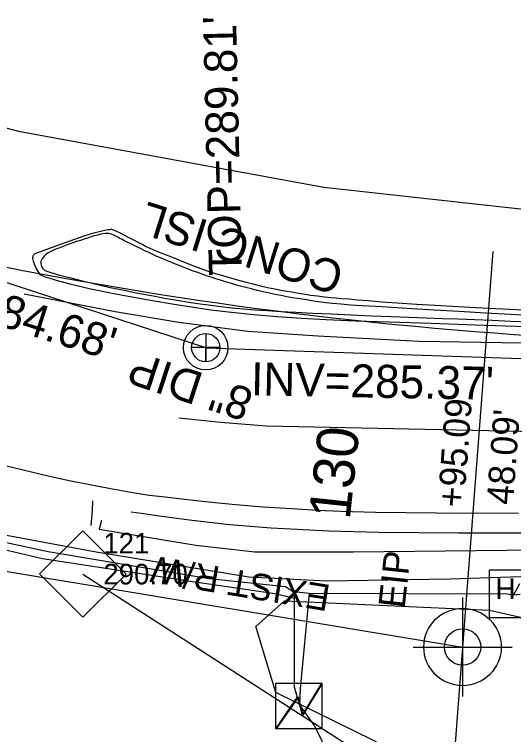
# Model space of a CAD drawing. Extents: x 2100323 to 2109811, y 740376 to 749755.
# Drawn here: x 2106117.7 to 2106178.1, y 741931.5 to 742018.8 of the extents above; entities that cross this region are included whole.
import ezdxf

# ---------------------------------------------------------------- set-up
doc = ezdxf.new("R2010")
doc.units = 0
for name, color, linetype in [('Cogo Default Point CELL', 7, 'Continuous'), ('COGO Default Point Number', 7, 'Continuous'), ('CTL Supplemental Horizontal and Vertical CELL', 7, 'Continuous'), ('CTL Supplemental Horizontal and Vertical Cogo Elevation', 7, 'Continuous'), ('CTL Supplemental Horizontal and Vertical Cogo Number', 7, 'Continuous'), ('Exist Horizontal Alignment', 7, 'Continuous'), ('Exist Horizontal Baseline Alignment Station Label', 7, 'Continuous'), ('Exist Property Iron Pin CELL', 7, 'Continuous'), ('Exist Property Iron Pin Text', 7, 'Continuous'), ('Exist Property Line', 7, 'Continuous'), ('Exist Property Tie Line', 7, 'Continuous'), ('Exist Property Tie Line Text', 7, 'Continuous'), ('Exist Right of Way Line', 7, 'Continuous'), ('Exist Right of Way Line Text', 7, 'Continuous'), ('Exist Roads Curbs', 7, 'Continuous'), ('Exist Roads Curbs Text', 7, 'Continuous'), ('Exist Roads EOP', 7, 'Continuous'), ('Exist Roads EOP Other', 7, 'Continuous'), ('Exist Roads EOT', 7, 'Continuous'), ('Exist Utilities Power Hand Hole CELL', 7, 'Continuous'), ('Exist Utilities Power Transformer CELL', 7, 'Continuous'), ('Exist Utilities Power UG Cable SUE LOS B', 7, 'Continuous'), ('Exist Utilities Sanitary Sewer Manhole CELL', 7, 'Continuous'), ('Exist Utilities Sanitary Sewer Manhole Text', 7, 'Continuous'), ('Exist Utilities Sanitary Sewer UG Line', 7, 'Continuous'), ('Exist Utilities Sanitary Sewer UG Line Invert Elevation', 7, 'Continuous'), ('Exist Utilities Sanitary Sewer UG Line Text', 7, 'Continuous'), ('Exist Utilities Water UG Line SUE LOS B', 7, 'Continuous'), ('Exist Vegetation Woods Line', 7, 'Continuous')]:
    doc.layers.add(name, color=color, linetype=linetype)

msp = doc.modelspace()

# ---------------------------------------------------------------- linework, layer by layer
at = {"layer": 'Cogo Default Point CELL'}
for points in [[(2106171.937, 741948.104), (2106171.937, 741942.104)], [(2106165.937, 741942.104), (2106171.937, 741942.104)], [(2106171.937, 741942.104), (2106177.937, 741942.104)], [(2106171.937, 741942.104), (2106171.937, 741936.104)]]:
    msp.add_lwpolyline(points, dxfattribs=at)
msp.add_circle((2106171.937, 741942.104), 4.688, dxfattribs=at)
at = {"layer": 'CTL Supplemental Horizontal and Vertical CELL'}
msp.add_line((2106125.931, 741950.939), (2106125.931, 741950.939), dxfattribs=at)
msp.add_lwpolyline([(2106120.716, 741950.956), (2106125.957, 741956.198), (2106131.207, 741950.948), (2106125.966, 741945.706)], close=True, dxfattribs=at)
at = {"layer": 'Exist Horizontal Alignment'}
for centre, radius, start in [((2106225.252, 742110.692), 100, 214.68659), ((2106212.983, 742478.785), 500, 251.91861)]:
    msp.add_arc(centre, radius, start, 269.60779, dxfattribs=at)
at = {"layer": 'Exist Horizontal Baseline Alignment Station Label'}
msp.add_line((2106125.931, 741950.939), (2106162.773, 741927.213), dxfattribs=at)
at = {"layer": 'Exist Property Iron Pin CELL'}
for radius in [2.203, 0.0707]:
    msp.add_circle((2106171.937, 741942.104), radius, dxfattribs=at)
at = {"layer": 'Exist Property Line'}
msp.add_line((2106171.937, 741942.104), (2106156.079, 741733.967), dxfattribs=at)
at = {"layer": 'Exist Property Tie Line'}
msp.add_line((2106175.59, 741990.053), (2106171.937, 741942.104), dxfattribs=at)
at = {"layer": 'Exist Right of Way Line'}
msp.add_line((2106084.812, 741956.595), (2106171.937, 741942.104), dxfattribs=at)
at = {"layer": 'Exist Roads Curbs'}
for points in [[(2106180.715, 741982.249), (2106177.763, 741982.411), (2106174.703, 741982.583), (2106171.535, 741982.764), (2106168.487, 741982.94), (2106165.789, 741983.099), (2106163.439, 741983.239), (2106161.439, 741983.361), (2106159.787, 741983.465), (2106158.405, 741983.559), (2106157.21, 741983.65), (2106156.203, 741983.739), (2106155.384, 741983.825), (2106154.754, 741983.909), (2106154.211, 741983.993), (2106153.655, 741984.079), (2106153.086, 741984.166), (2106152.503, 741984.256), (2106151.908, 741984.348), (2106151.291, 741984.448), (2106150.643, 741984.563), (2106149.966, 741984.693), (2106149.258, 741984.837), (2106148.52, 741984.996), (2106147.779, 741985.164), (2106147.062, 741985.332), (2106146.37, 741985.502), (2106145.703, 741985.674), (2106145.059, 741985.847), (2106144.435, 741986.022), (2106143.822, 741986.198), (2106143.221, 741986.377), (2106142.633, 741986.557), (2106142.056, 741986.738), (2106141.492, 741986.922), (2106140.939, 741987.108), (2106140.397, 741987.296), (2106139.867, 741987.486), (2106139.349, 741987.679), (2106138.828, 741987.876), (2106138.292, 741988.082), (2106137.741, 741988.297), (2106137.175, 741988.52), (2106136.593, 741988.751), (2106136.014, 741988.985), (2106135.459, 741989.218), (2106134.926, 741989.449), (2106134.416, 741989.679), (2106133.929, 741989.908), (2106133.462, 741990.132), (2106133.012, 741990.348), (2106132.58, 741990.558), (2106132.165, 741990.76), (2106131.767, 741990.955), (2106131.391, 741991.141), (2106131.044, 741991.316), (2106130.725, 741991.481), (2106130.434, 741991.636), (2106130.172, 741991.779), (2106129.93, 741991.908), (2106129.702, 741992.016), (2106129.488, 741992.104), (2106129.287, 741992.172), (2106129.1, 741992.22), (2106128.901, 741992.243), (2106128.663, 741992.237), (2106128.387, 741992.201), (2106128.072, 741992.135), (2106127.719, 741992.04), (2106127.338, 741991.927), (2106126.941, 741991.805), (2106126.528, 741991.675), (2106126.098, 741991.538), (2106125.653, 741991.392), (2106125.199, 741991.24), (2106124.743, 741991.084), (2106124.286, 741990.923), (2106123.828, 741990.758), (2106123.369, 741990.589), (2106122.936, 741990.423), (2106122.559, 741990.269), (2106122.237, 741990.126), (2106121.971, 741989.994), (2106121.759, 741989.874), (2106121.583, 741989.754), (2106121.422, 741989.624), (2106121.276, 741989.483), (2106121.144, 741989.332), (2106121.028, 741989.171), (2106120.936, 741989.006), (2106120.875, 741988.845), (2106120.848, 741988.687), (2106120.852, 741988.533), (2106120.889, 741988.383), (2106120.949, 741988.24), (2106121.022, 741988.108), (2106121.109, 741987.986), (2106121.209, 741987.874), (2106121.323, 741987.773), (2106121.602, 741987.645), (2106122.198, 741987.452), (2106123.11, 741987.195), (2106124.339, 741986.873), (2106125.885, 741986.486), (2106127.583, 741986.08), (2106129.268, 741985.697), (2106130.94, 741985.338), (2106132.599, 741985.003), (2106134.245, 741984.692), (2106135.844, 741984.406), (2106137.364, 741984.147), (2106138.803, 741983.915), (2106140.163, 741983.71), (2106141.443, 741983.532), (2106142.71, 741983.374), (2106144.031, 741983.23), (2106145.407, 741983.099), (2106146.837, 741982.982), (2106148.321, 741982.879), (2106149.935, 741982.781), (2106151.754, 741982.681), (2106153.778, 741982.578), (2106156.007, 741982.472), (2106158.44, 741982.364), (2106160.91, 741982.26), (2106163.246, 741982.164), (2106165.449, 741982.078), (2106167.519, 741982.001), (2106169.456, 741981.933), (2106171.375, 741981.866), (2106173.393, 741981.79), (2106175.51, 741981.706), (2106177.726, 741981.614), (2106180.041, 741981.513)], [(2106131.791, 741958.483), (2106133.002, 741958.327), (2106134.67, 741958.091), (2106136.672, 741957.796), (2106138.878, 741957.502), (2106141.266, 741957.216), (2106143.745, 741956.957), (2106146.219, 741956.739), (2106148.775, 741956.556), (2106151.924, 741956.371), (2106155.749, 741956.177), (2106161.756, 741956.021), (2106171.451, 741955.947), (2106183.98, 741955.946), (2106194.232, 741955.951), (2106201.355, 741955.952), (2106207.279, 741955.929), (2106213.934, 741955.86), (2106221.171, 741955.755), (2106228.09, 741955.659), (2106234.542, 741955.581), (2106240.822, 741955.52), (2106247.221, 741955.476), (2106253.762, 741955.445)]]:
    msp.add_lwpolyline(points, dxfattribs=at)
at = {"layer": 'Exist Roads EOP'}
for points in [[(2106182.283, 741980.827), (2106174.612, 741981.087), (2106168.101, 741981.304), (2106163.041, 741981.468), (2106158.972, 741981.609), (2106155.438, 741981.76), (2106152.382, 741981.924), (2106149.468, 741982.121), (2106146.641, 741982.356), (2106143.953, 741982.631), (2106141.457, 741982.949), (2106139.123, 741983.305), (2106136.774, 741983.678), (2106134.377, 741984.064), (2106131.901, 741984.491), (2106129.312, 741984.988), (2106126.696, 741985.538), (2106124.574, 741986.032), (2106123.032, 741986.452), (2106122.002, 741986.767), (2106121.416, 741986.946), (2106121.215, 741987.011), (2106121.055, 741987.084), (2106120.876, 741987.188), (2106120.78, 741987.264), (2106120.682, 741987.372), (2106120.476, 741987.687), (2106120.266, 741988.111), (2106120.096, 741988.513), (2106119.973, 741988.873), (2106119.908, 741989.18), (2106119.901, 741989.31), (2106119.911, 741989.425), (2106119.938, 741989.525), (2106119.981, 741989.611), (2106120.036, 741989.686), (2106120.106, 741989.751), (2106120.189, 741989.805), (2106120.478, 741989.918), (2106121.4, 741990.253), (2106123.037, 741990.848), (2106124.837, 741991.492), (2106126.247, 741991.976), (2106127.287, 741992.307), (2106128.074, 741992.526), (2106128.628, 741992.643), (2106129.004, 741992.696), (2106129.258, 741992.727), (2106129.338, 741992.734), (2106129.411, 741992.732), (2106129.5, 741992.717), (2106129.723, 741992.65), (2106130.03, 741992.522), (2106130.545, 741992.268), (2106131.289, 741991.879), (2106132.071, 741991.463), (2106132.703, 741991.131), (2106133.196, 741990.876), (2106133.615, 741990.664), (2106133.973, 741990.488), (2106134.52, 741990.248), (2106135.51, 741989.846), (2106136.869, 741989.307), (2106138.153, 741988.798), (2106139.289, 741988.346), (2106140.25, 741987.971), (2106141.009, 741987.696), (2106141.62, 741987.5), (2106142.405, 741987.262), (2106143.418, 741986.964), (2106144.517, 741986.651), (2106145.557, 741986.368), (2106146.539, 741986.116), (2106147.461, 741985.892), (2106148.323, 741985.696), (2106149.201, 741985.514), (2106150.172, 741985.332), (2106151.204, 741985.152), (2106152.11, 741984.995), (2106152.858, 741984.866), (2106153.57, 741984.754), (2106154.367, 741984.654), (2106155.222, 741984.564), (2106155.983, 741984.487), (2106156.623, 741984.422), (2106157.299, 741984.36), (2106158.165, 741984.288), (2106159.23, 741984.204), (2106160.544, 741984.096), (2106162.117, 741983.962), (2106164.036, 741983.813), (2106166.392, 741983.658), (2106169.309, 741983.489), (2106173.543, 741983.26), (2106179.22, 741982.963)], [(2106178.703, 741958.306), (2106168.763, 741958.344), (2106161.388, 741958.417), (2106157.177, 741958.525), (2106154.376, 741958.668), (2106151.227, 741958.844), (2106147.791, 741959.057), (2106144.423, 741959.327), (2106141.181, 741959.657), (2106138.275, 741959.986), (2106135.915, 741960.252), (2106133.979, 741960.482), (2106131.744, 741960.825), (2106129.089, 741961.308), (2106126.609, 741961.79), (2106124.896, 741962.13), (2106123.726, 741962.376), (2106121.745, 741962.825), (2106118.729, 741963.526), (2106115.316, 741964.347)]]:
    msp.add_lwpolyline(points, dxfattribs=at)
at = {"layer": 'Exist Roads EOP Other'}
for points in [[(2106313.596, 741949.244), (2106295.604, 741950.174), (2106270.788, 741951.242), (2106248.593, 741951.879), (2106238.137, 741951.269), (2106218.782, 741951.297), (2106192.536, 741951.042), (2106170.396, 741950.308), (2106155.492, 741950.095), (2106146.037, 741950.58), (2106127.557, 741953.603), (2106112.104, 741956.449), (2106098.779, 741960.035), (2106075.679, 741967.207), (2106033.897, 741979.722), (2106012.235, 741986.478), (2105990.837, 741993.62), (2105977.637, 741997.464), (2105955.181, 742004.311), (2105951.997, 742005.344)], [(2106127.127, 741959.834), (2106127.093, 741958.606), (2106126.904, 741956.825)], [(2106128.209, 741957.46), (2106127.931, 741956.382), (2106139.614, 741954.438), (2106146.764, 741953.638), (2106158.735, 741953.648), (2106180.981, 741953.893), (2106199.549, 741954.802), (2106199.863, 741955.859)]]:
    msp.add_lwpolyline(points, dxfattribs=at)
at = {"layer": 'Exist Roads EOT'}
for points in [[(2106118.828, 741984.907), (2106129.88, 741982.769), (2106137.587, 741981.47), (2106145.927, 741980.376), (2106154.391, 741979.821), (2106166.669, 741979.189), (2106184.234, 741978.893), (2106211.166, 741978.578), (2106214.347, 741978.91), (2106231.307, 741978.793), (2106249.771, 741978.599), (2106261.721, 741978.589), (2106269.226, 741978.78), (2106284.467, 741978.671), (2106304.039, 741978.627), (2106327.529, 741978.375), (2106343.72, 741978.399), (2106364.346, 741978.513), (2106384.036, 741978.109), (2106405.523, 741977.788)], [(2106560.212, 741960.312), (2106548.992, 741961.023), (2106505.224, 741963.765), (2106463.645, 741965.956), (2106425.148, 741966.786), (2106384.488, 741967.129), (2106344.375, 741967.342), (2106304.116, 741967.623), (2106265.107, 741967.785), (2106224.39, 741968.034), (2106186.679, 741968.05), (2106148.142, 741968.884), (2106142.66, 741969.315), (2106137.584, 741969.826)]]:
    msp.add_lwpolyline(points, dxfattribs=at)
at = {"layer": 'Exist Utilities Power Hand Hole CELL'}
msp.add_line((2106178.093, 741948.385), (2106178.093, 741948.385), dxfattribs=at)
msp.add_lwpolyline([(2106175.143, 741945.66), (2106180.893, 741945.66), (2106180.893, 741951.41), (2106175.143, 741951.41), (2106175.143, 741945.66)], dxfattribs=at)
at = {"layer": 'Exist Utilities Power Transformer CELL'}
msp.add_line((2106152.177, 741935.121), (2106152.177, 741935.121), dxfattribs=at)
msp.add_lwpolyline([(2106149.333, 741937.732), (2106154.886, 741937.732), (2106154.886, 741932.18), (2106149.333, 741932.18)], close=True, dxfattribs=at)
for points in [[(2106149.333, 741932.18), (2106151.977, 741936.124), (2106152.606, 741933.914), (2106154.886, 741937.732)], [(2106149.403, 741932.18), (2106151.977, 741935.914), (2106152.564, 741933.732), (2106154.886, 741937.578)]]:
    msp.add_lwpolyline(points, dxfattribs=at)
at = {"layer": 'Exist Utilities Power UG Cable SUE LOS B'}
for p, q in [((2106153.372, 741948.581), (2106151.478, 741948.782)), ((2106153.372, 741948.581), (2106152.254, 741937.042)), ((2106177.326, 741948.528), (2106153.372, 741948.581)), ((2106178.093, 741948.385), (2106177.326, 741948.528)), ((2106152.254, 741937.042), (2106152.177, 741935.121))]:
    msp.add_line(p, q, dxfattribs=at)
for points in [[(2105978.474, 741996.124), (2105999.896, 741989.993), (2106015.898, 741984.862), (2106035.993, 741978.834), (2106058.667, 741971.695), (2106071.898, 741967.453), (2106083.525, 741964.049), (2106101.873, 741957.947), (2106121.761, 741953.699), (2106141.255, 741950.407), (2106150.481, 741949.443), (2106151.478, 741948.782)], [(2105966.763, 741970.37), (2105974.972, 741986.014), (2105978.626, 741995.224), (2105999.869, 741989.377), (2106015.568, 741984.401), (2106036.041, 741978.286), (2106059.024, 741970.686), (2106083.362, 741963.459), (2106101.099, 741957.534), (2106121.066, 741952.83), (2106139.549, 741950.014), (2106149.202, 741948.58)], [(2106178.912, 741948.452), (2106178.093, 741948.385), (2106178.878, 741949.82)], [(2106149.202, 741948.58), (2106151.57, 741948.007), (2106151.478, 741948.782)], [(2106153.985, 741932.632), (2106152.177, 741935.121), (2106151.592, 741937.219), (2106151.57, 741948.007)], [(2106153.985, 741932.632), (2106157.586, 741925.213), (2106162.295, 741919.427), (2106162.433, 741918.198)]]:
    msp.add_lwpolyline(points, dxfattribs=at)
at = {"layer": 'Exist Utilities Sanitary Sewer Manhole CELL'}
msp.add_lwpolyline([(2106140.832, 741980.1), (2106140.832, 741976.675), (2106140.832, 741978.388), (2106142.544, 741978.388), (2106139.12, 741978.388)], dxfattribs=at)
for radius in [2.694, 1.712]:
    msp.add_circle((2106140.832, 741978.388), radius, dxfattribs=at)
at = {"layer": 'Exist Utilities Sanitary Sewer UG Line'}
for p, q in [((2105992.566, 742027.051), (2106140.812, 741978.389)), ((2106140.859, 741978.385), (2106240.843, 741974.996))]:
    msp.add_line(p, q, dxfattribs=at)
at = {"layer": 'Exist Utilities Water UG Line SUE LOS B'}
msp.add_lwpolyline([(2105888.103, 742076.648), (2105971.359, 742049.62), (2106024.915, 742031.762), (2106065.92, 742018.397), (2106118.147, 742004.632), (2106155.143, 741997.844), (2106185.174, 741994.514), (2106197.73, 741993.318), (2106207.457, 741992.85), (2106246.958, 741988.168), (2106385.752, 741976.98), (2106468.594, 741975.683), (2106509.834, 741973.357), (2106515.782, 741973.054), (2106539.596, 741972.084), (2106558.753, 741970.865)], dxfattribs=at)
at = {"layer": 'Exist Vegetation Woods Line'}
msp.add_lwpolyline([(2106174.693, 741896.951), (2106175.665, 741910.7), (2106172.397, 741924.694), (2106161.157, 741930.768), (2106149.323, 741936.607), (2106146.917, 741944.594), (2106150.358, 741947.7), (2106175.192, 741946.576), (2106181.817, 741945.057), (2106194.662, 741946.399), (2106229.169, 741947.515), (2106263.052, 741947.073), (2106277.247, 741944.996), (2106285.013, 741941.834), (2106296.415, 741942.09), (2106302.753, 741940.636), (2106308.816, 741934.122), (2106311.488, 741921.484), (2106299.717, 741885.792), (2106292.388, 741863.775)], dxfattribs=at)

# ---------------------------------------------------------------- texts
at = {"layer": 'COGO Default Point Number'}
msp.add_text('130', height=5, rotation=83.88645, dxfattribs=at).set_placement((2106158.272, 741957.435))
at = {"layer": 'CTL Supplemental Horizontal and Vertical Cogo Elevation'}
msp.add_text('290.70', height=2.5, dxfattribs=at).set_placement((2106128.431, 741949.689))
at = {"layer": 'CTL Supplemental Horizontal and Vertical Cogo Number'}
msp.add_text('121', height=2.5, dxfattribs=at).set_placement((2106128.431, 741953.439))
at = {"layer": 'Exist Property Iron Pin Text'}
msp.add_text('EIP', height=3.2, rotation=83.88645, dxfattribs=at).set_placement((2106164.922, 741946.716))
at = {"layer": 'Exist Property Tie Line Text'}
for s, p in [('+95.09', (2106172.086, 741958.939)), ("48.09'", (2106178.028, 741959.269))]:
    msp.add_text(s, height=3.2, rotation=85.64301, dxfattribs=at).set_placement(p)
at = {"layer": 'Exist Right of Way Line Text'}
msp.add_text('EXIST R/W', height=3.2, rotation=170.55619, dxfattribs=at).set_placement((2106156.081, 741949.583))
at = {"layer": 'Exist Roads Curbs Text'}
msp.add_text('CONC ISL', height=4, rotation=162.49928, dxfattribs=at).set_placement((2106157.822, 741988.533))
at = {"layer": 'Exist Utilities Power Hand Hole CELL'}
msp.add_text('H', height=2.5, dxfattribs=at).set_placement((2106175.934, 741947.911))
at = {"layer": 'Exist Utilities Sanitary Sewer Manhole Text'}
msp.add_text("TOP=289.81'", height=4, rotation=91.31609, dxfattribs=at).set_placement((2106145.226, 741987.168))
at = {"layer": 'Exist Utilities Sanitary Sewer UG Line Invert Elevation'}
for s, rotation, p in [("INV=284.68'", 342.39709, (2106101.128, 741985.726)), ("INV=285.37'", 358.89759, (2106146.292, 741972.62))]:
    msp.add_text(s, height=4, rotation=rotation, dxfattribs=at).set_placement(p)
at = {"layer": 'Exist Utilities Sanitary Sewer UG Line Text'}
msp.add_text('8" DIP', height=4, rotation=161.82749, dxfattribs=at).set_placement((2106146.821, 741973.217))

doc.saveas('drawing.dxf')
